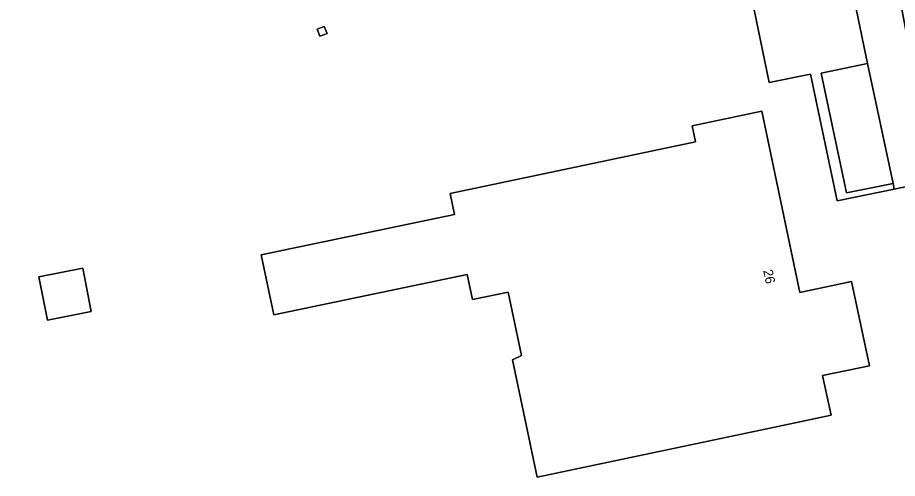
# Model space of a CAD drawing. Extents: x 164494 to 166241, y 382475 to 384495.
# Drawn here: x 164839.1 to 164931.2, y 384254 to 384302.2 of the extents above; entities that cross this region are included whole.
import ezdxf

# ---------------------------------------------------------------- set-up
doc = ezdxf.new("R2010")
doc.units = 0
for name, color, linetype in [('IMGEO_Erf', 7, 'Continuous'), ('IMGEO_Groenvoorziening', 7, 'Continuous'), ('IMGEO_Hek', 7, 'Continuous'), ('IMGEO_Hoogspanningsmast', 7, 'Continuous'), ('IMGEO_Pand', 7, 'Continuous'), ('IMGEO_Pand_nummerreeks', 7, 'Continuous'), ('IMGEO_Parkeervlak_open', 7, 'Continuous'), ('IMGEO_Rijbaan_lokaal_open', 7, 'Continuous')]:
    doc.layers.add(name, color=color, linetype=linetype)

msp = doc.modelspace()

# ---------------------------------------------------------------- linework, layer by layer
at = {"layer": 'IMGEO_Erf'}
msp.add_lwpolyline([(164931.595, 384329.704), (164931.189, 384325.235), (164929.571, 384322.569), (164928.461, 384318.744), (164931.192, 384305.516), (164935.029, 384285.096), (164930.87, 384284.21), (164924.878, 384283.015), (164922.096, 384296.28), (164917.769, 384295.38), (164913.081, 384318.227), (164908.88, 384317.354), (164908.923, 384317.148), (164898.571, 384315.011), (164897.432, 384320.445), (164897.584, 384320.476), (164897.149, 384322.536), (164869.34, 384316.739), (164837.573, 384310.195), (164815.303, 384305.586), (164810.439, 384304.577), (164802.345, 384302.907), (164801.347, 384302.69), (164878.385, 384108.38)], dxfattribs=at)
for points in [[(164870.778, 384300.225), (164870.491, 384300.977), (164871.233, 384301.26), (164871.525, 384300.51)], [(164919.357, 384259.532), (164893.515, 384254.079), (164890.924, 384266.359), (164891.849, 384266.818), (164890.458, 384273.452), (164886.73, 384272.671), (164886.179, 384275.302), (164865.949, 384271.062), (164864.634, 384277.337), (164884.863, 384281.577), (164884.4, 384283.786), (164910.075, 384289.168), (164909.718, 384290.871), (164916.998, 384292.397), (164920.979, 384273.408), (164926.4, 384274.554), (164928.261, 384265.749), (164923.373, 384264.716), (164924.249, 384260.564)], [(164846.846, 384271.407), (164842.258, 384270.51), (164841.371, 384275.048), (164845.958, 384275.945)]]:
    msp.add_lwpolyline(points, close=True, dxfattribs=at)
at = {"layer": 'IMGEO_Groenvoorziening'}
msp.add_lwpolyline([(164930.735, 384284.803), (164925.86, 384283.826), (164923.229, 384296.371), (164928.077, 384297.39), (164923.539, 384319.297), (164914.805, 384323.848), (164915.899, 384318.672), (164913.199, 384318.262), (164913.081, 384318.227), (164917.769, 384295.38), (164922.096, 384296.28), (164924.878, 384283.015), (164930.87, 384284.21)], close=True, dxfattribs=at)
at = {"layer": 'IMGEO_Hek'}
for points in [[(164913.081, 384318.227), (164917.769, 384295.38)], [(164917.769, 384295.38), (164922.096, 384296.28), (164924.878, 384283.015), (164930.87, 384284.21)]]:
    msp.add_lwpolyline(points, dxfattribs=at)
at = {"layer": 'IMGEO_Hoogspanningsmast'}
msp.add_lwpolyline([(164870.778, 384300.225), (164871.525, 384300.51), (164871.233, 384301.26), (164870.491, 384300.977)], close=True, dxfattribs=at)
at = {"layer": 'IMGEO_Pand'}
for points in [[(164919.357, 384259.532), (164924.249, 384260.564), (164923.373, 384264.716), (164928.261, 384265.749), (164926.4, 384274.554), (164920.979, 384273.408), (164916.998, 384292.397), (164909.718, 384290.871), (164910.075, 384289.168), (164884.4, 384283.786), (164884.863, 384281.577), (164864.634, 384277.337), (164865.949, 384271.062), (164886.179, 384275.302), (164886.73, 384272.671), (164890.458, 384273.452), (164891.849, 384266.818), (164890.924, 384266.359), (164893.515, 384254.079)], [(164845.958, 384275.945), (164841.371, 384275.048), (164842.258, 384270.51), (164846.846, 384271.407)]]:
    msp.add_lwpolyline(points, close=True, dxfattribs=at)
at = {"layer": 'IMGEO_Parkeervlak_open'}
msp.add_lwpolyline([(164928.077, 384297.39), (164923.229, 384296.371), (164925.86, 384283.826), (164930.735, 384284.803)], close=True, dxfattribs=at)
at = {"layer": 'IMGEO_Rijbaan_lokaal_open'}
msp.add_lwpolyline([(164928.461, 384318.744), (164929.571, 384322.569), (164931.189, 384325.235), (164931.595, 384329.704), (164931.494, 384329.683), (164913.849, 384326.017), (164913.321, 384325.907), (164913.602, 384324.675), (164914.593, 384324.849), (164914.805, 384323.848), (164923.539, 384319.297), (164928.077, 384297.39), (164930.735, 384284.803), (164930.87, 384284.21), (164935.029, 384285.096), (164931.192, 384305.516)], close=True, dxfattribs=at)

# ---------------------------------------------------------------- texts
at = {"layer": 'IMGEO_Pand_nummerreeks'}
msp.add_text('26', height=1, rotation=281.84044, dxfattribs=at).set_placement((164917.145, 384275.707))

doc.saveas('drawing.dxf')
